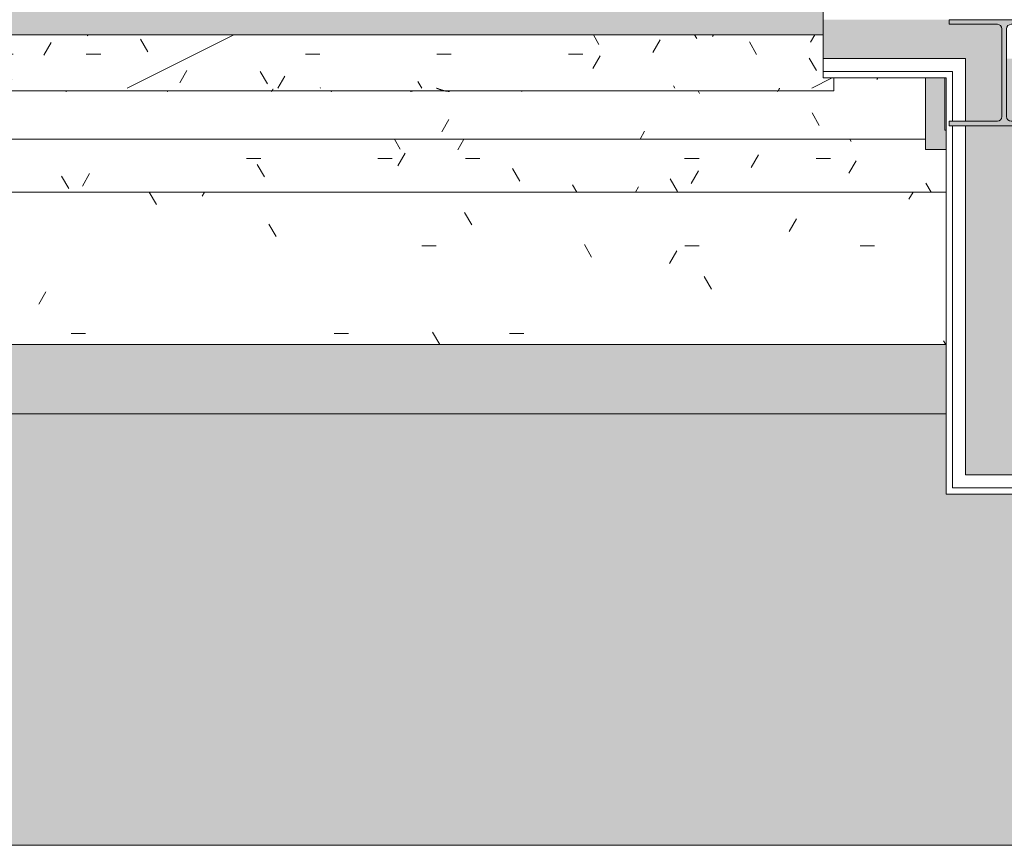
# Model space of a CAD drawing. Header units: millimetres. Extents: x -18260 to 188148, y -14086 to 2351883.
# Tile 361 of 592: x 51494 to 53777, y -10126 to -8213. Entities that reach past the tile are written whole.
import ezdxf

# ---------------------------------------------------------------- set-up
doc = ezdxf.new("R2010")
doc.units = ezdxf.units.MM
for name, color, linetype, lineweight in [('A-FLOR', 192, 'Continuous', 18), ('A-FLOR-PATT', 8, 'Continuous', 18), ('A-GLAZ', 151, 'Continuous', 9), ('A-GLAZ-SILL', 1, 'Continuous', 9), ('A-WALL', 113, 'Continuous', 18), ('A-WALL-PATT', 111, 'Continuous', 25), ('S-COLS', 52, 'Continuous', 9)]:
    doc.layers.add(name, color=color, linetype=linetype, lineweight=lineweight)
pattern_1 = [(50, (0, 0), (728.737, -63.756), [76.2, -838.2]), (355, (0, 0), (-140.97, 764.23), [60.96, -670.56]), (100.451, (60.7, -5.3), (587.77, 700.467), [64.76, -712.36]), (46.184, (0, 203.2), (1084.32, -168.17), [114.3, -1257.3]), (96.636, (90.4, 189.2), (949.61, 989.71), [97.14, -1068.54]), (351.184, (0, 203.2), (949.62, 989.7), [91.44, -1005.84]), (21, (101.6, 152.4), (606.458, -409.06), [76.2, -838.2]), (326, (101.6, 152.4), (247.21, 736.753), [60.96, -670.56]), (71.451, (152.14, 118.3), (853.67, 327.685), [64.76, -712.36]), (37.5, (0, 0), (12.355, 338.22), [33.528, -628.904, 33.528, -647.192, -673.1]), (37.5, (0, 0), (12.355, 338.22), [-1343.152, 33.528, -639.572]), (7.5, (0, 0), (267.279, 400.722), [33.528, -354.584, 33.528, -613.664, -256.54]), (7.5, (0, 0), (267.279, 400.722), [-1035.304, 33.528, -223.012]), (327.5, (-226.57, 0), (542.363, -22.915), [33.528, -220.472, 33.528, -758.952, -1051.56]), (327.5, (-226.57, 0), (542.363, -22.915), [-1046.48, 33.528, -1018.032]), (317.5, (-328.17, 0), (592.517, 101.707), [33.528, -296.672, 33.528, -492.76, -746.76]), (317.5, (-328.17, 0), (592.517, 101.707), [-856.49, 33.53, -713.23])]
pattern_2 = [(0, (0, 0), (812.8, 203.2), [33.528, -576.072, 33.528, -576.072, -3251.2]), (0, (0, 0), (812.8, 203.2), [-1219.2, 33.528, -1185.672, 33.528, -576.072, -1422.4]), (0, (0, 0), (812.8, 203.2), [-3048, 33.528, -372.872, 33.528, -982.472]), (120, (304.8, 101.6), (-582.3764, 602.3054), [33.528, -576.072, 33.528, -576.072, -3251.2]), (120, (304.8, 101.6), (-582.3764, 602.3054), [-1219.2, 33.528, -1185.672, 33.528, -576.072, -1422.4]), (120, (304.8, 101.6), (-582.3764, 602.3054), [-3048, 33.528, -372.872, 33.528, -982.472]), (240, (406.4, 508), (-230.4236, -805.5054), [33.528, -576.072, 33.528, -576.072, -3251.2]), (240, (406.4, 508), (-230.4236, -805.5054), [-1219.2, 33.528, -1185.672, 33.528, -576.072, -1422.4]), (240, (406.4, 508), (-230.4236, -805.5054), [-3048, 33.528, -372.872, 33.528, -982.472])]

# ---------------------------------------------------------------- blocks, each defined once
blk = doc.blocks.new('FP_95-PLANTA DE IMPERMEABILIZAÇÃO - 1 PAV_')
at = {"layer": 'A-GLAZ-SILL', "lineweight": 5}
for p, q in [((-802.5, 110.1), (-802.4, 110.2)), ((-802.4, 110.2), (-802.3, 110.3)), ((-802.3, 110.3), (-802.1, 110.4)), ((-802.1, 110.4), (-802, 110.5)), ((-802, 110.5), (-801.9, 110.6)), ((-801.9, 110.6), (-801.7, 110.7)), ((-801.7, 110.7), (-801.6, 110.8)), ((-801.6, 110.8), (-801.5, 110.9)), ((-801.5, 110.9), (-801.4, 110.9)), ((-801.4, 110.9), (-801.2, 111)), ((-801.2, 111), (-801.1, 111.1)), ((-801.1, 111.1), (-801, 111.1)), ((-801, 111.1), (-800.9, 111.1)), ((-800.9, 111.1), (-800.7, 111.1)), ((-800.7, 111.1), (-800.6, 111.2)), ((-548.3, 110), (-548.1, 110.1)), ((-548.1, 110.1), (-547.9, 110.1)), ((-547.9, 110.1), (-547.7, 110.2)), ((-547.7, 110.2), (-547.6, 110.3)), ((-547.6, 110.3), (-547.4, 110.4)), ((-547.4, 110.4), (-547.2, 110.4)), ((-547.2, 110.4), (-547, 110.5)), ((-547, 110.5), (-546.8, 110.6)), ((-546.8, 110.6), (-546.6, 110.6)), ((-546.6, 110.6), (-546.4, 110.7)), ((-546.4, 110.7), (-546.2, 110.8)), ((-546.2, 110.8), (-546, 110.8)), ((-546, 110.8), (-545.9, 110.9)), ((-545.9, 110.9), (-545.7, 110.9)), ((-545.7, 110.9), (-545.5, 110.9)), ((-545.5, 110.9), (-545.3, 111)), ((-545.3, 111), (-545.1, 111)), ((-545.1, 111), (-544.9, 111)), ((-544.9, 111), (-544.7, 111.1)), ((-544.7, 111.1), (-544.5, 111.1)), ((-544.5, 111.1), (-544.3, 111.1)), ((-544.3, 111.1), (-544.2, 111.1)), ((-544.2, 111.1), (-544, 111.1)), ((-544, 111.1), (-543.8, 111.2)), ((-543.8, 111.2), (-543.6, 111.2)), ((-360.8, 111.2), (-360.6, 111.1)), ((-360.6, 111.1), (-360.5, 111.1)), ((-360.5, 111.1), (-360.4, 111.1)), ((-360.4, 111.1), (-360.2, 111)), ((-360.2, 111), (-360.1, 111)), ((-360.1, 111), (-360, 110.9)), ((-360, 110.9), (-359.9, 110.9)), ((-359.9, 110.9), (-359.7, 110.8)), ((-359.7, 110.8), (-359.6, 110.7)), ((-359.6, 110.7), (-359.5, 110.6)), ((-359.5, 110.6), (-359.3, 110.5)), ((-359.3, 110.5), (-359.2, 110.4)), ((-359.2, 110.4), (-359.1, 110.3)), ((-359.1, 110.3), (-358.9, 110.1)), ((-358.9, 110.1), (-358.8, 110)), ((18.7, 110), (18.8, 110.2)), ((18.8, 110.2), (18.9, 110.3)), ((18.9, 110.3), (19.1, 110.4)), ((19.1, 110.4), (19.2, 110.5)), ((19.2, 110.5), (19.3, 110.6)), ((19.3, 110.6), (19.5, 110.7)), ((19.5, 110.7), (19.6, 110.8)), ((19.6, 110.8), (19.7, 110.9)), ((19.7, 110.9), (19.8, 110.9)), ((19.8, 110.9), (20, 111)), ((20, 111), (20.1, 111.1)), ((20.1, 111.1), (20.2, 111.1)), ((20.2, 111.1), (20.4, 111.1)), ((20.4, 111.1), (20.5, 111.1)), ((20.5, 111.1), (20.6, 111.2)), ((253.3, 110), (253.4, 110.1)), ((253.4, 110.1), (253.6, 110.3)), ((253.6, 110.3), (253.7, 110.4)), ((253.7, 110.4), (253.8, 110.5)), ((253.8, 110.5), (253.9, 110.6)), ((253.9, 110.6), (254.1, 110.7)), ((254.1, 110.7), (254.2, 110.8)), ((254.2, 110.8), (254.3, 110.9)), ((254.3, 110.9), (254.5, 110.9)), ((254.5, 110.9), (254.6, 111)), ((254.6, 111), (254.7, 111)), ((254.7, 111), (254.9, 111.1)), ((254.9, 111.1), (255, 111.1)), ((255, 111.1), (255.1, 111.1)), ((255.1, 111.1), (255.3, 111.2))]:
    blk.add_line(p, q, dxfattribs=at)
blk = doc.blocks.new('CC_PEITORIL - PEITORIL-3884523-PLANTA DE IMPERMEABILIZAÇÃO - 1 PAV_')
at = {"layer": 'A-GLAZ', "color": 90, "lineweight": 5}
blk.add_blockref('FP_95-PLANTA DE IMPERMEABILIZAÇÃO - 1 PAV_', (0, 0), dxfattribs=at)
blk = doc.blocks.new('_ARQPWR_Pilar perfil I - _TP01-4283042-PLANTA DE IMPERMEABILIZAÇÃO - 1 PAV_')
at = {"layer": 'S-COLS', "lineweight": 5}
blk.add_hatch(color=256, dxfattribs=at).paths.add_polyline_path([(110, -123), (128, -123), (128, -112.3), (16, -112.3), (8.5, -109.2), (5.3, -101.6), (5.3, 101.6), (8.5, 109.2), (16, 112.3), (128, 112.3), (128, 123), (-128, 122.1), (-128, 112.3), (-16.1, 112.3), (-8.5, 109.2), (-5.4, 101.6), (-5.9, -102.9), (-10, -109.8), (-16.1, -112.3), (-128, -112.4), (-128, -123), (107.5, -123)])
at = {"layer": 'S-COLS', "color": 90, "lineweight": 5}
for p, q in [((128, 123), (-128, 123)), ((-128, 123), (-128, 112.3)), ((128, 112.3), (128, 123)), ((-128, 112.3), (-16.1, 112.3)), ((-5.4, 101.6), (-5.4, -101.6)), ((5.3, -101.6), (5.3, 101.6)), ((16, 112.3), (128, 112.3)), ((-16.1, -112.3), (-128, -112.3)), ((-128, -112.3), (-128, -123)), ((128, -112.3), (16, -112.3)), ((128, -123), (128, -112.3)), ((-128, -123), (128, -123))]:
    blk.add_line(p, q, dxfattribs=at)
for centre, start, end in [((-16.1, 101.6), 0, 90), ((16, 101.6), 90, 180), ((-16.1, -101.6), 270, 0), ((16, -101.6), 180, 270)]:
    blk.add_arc(centre, 10.7, start, end, dxfattribs=at)
blk = doc.blocks.new('FX-PNC-PILAR-TP3 - FX-PNC-PILAR-TP01-4319920-PLANTA DE IMPERMEABILIZAÇÃO - 1 PAV_')
at = {"layer": 'A-WALL', "color": 250, "lineweight": 5}
for p, q in [((1851.4, -8347.8), (1848.4, -8347.8)), ((1851.4, -8468.8), (1851.4, -8347.8))]:
    blk.add_line(p, q, dxfattribs=at)
at = {"layer": 'A-WALL', "color": 130, "lineweight": 9}
for p, q in [((1848.4, -8347.8), (1848.4, -8468.8)), ((1848.4, -8468.8), (1851.4, -8468.8))]:
    blk.add_line(p, q, dxfattribs=at)
blk = doc.blocks.new('CC_JANELA MAXIM-AR_4 FOLHAS VIDRO - 3_00 x 0_60-4044588-PLANTA DE IMPERMEABILIZAÇÃO - 1 PAV_')
at = {"layer": 'A-GLAZ', "lineweight": 5}
blk.add_hatch(color=251, dxfattribs=at).paths.add_polyline_path([(-651.1, -20), (-1500, -20), (-1500, -80), (1500, -80), (1500, -20), (-375, -20)])
at = {"layer": 'A-GLAZ', "color": 90, "lineweight": 5}
for p, q in [((-1500, -80), (-1500, -20)), ((-1500, -20), (1500, -20))]:
    blk.add_line(p, q, dxfattribs=at)
blk = doc.blocks.new('FP_237-PLANTA DE IMPERMEABILIZAÇÃO - 1 PAV_')
at = {"layer": 'A-GLAZ-SILL', "color": 90, "lineweight": 5}
blk.add_line((1525, 110), (-1525, 110), dxfattribs=at)
at = {"layer": 'A-GLAZ-SILL', "lineweight": 5}
for p, q in [((-1399.1, 103.5), (-1399, 103.8)), ((-1399, 103.8), (-1398.9, 104)), ((-1398.9, 104), (-1398.7, 104.3)), ((-1398.7, 104.3), (-1398.6, 104.6)), ((-1398.6, 104.6), (-1398.5, 104.8)), ((-1398.5, 104.8), (-1398.4, 105.1)), ((-1398.4, 105.1), (-1398.2, 105.3)), ((-1398.2, 105.3), (-1398.1, 105.6)), ((-1398.1, 105.6), (-1398, 105.9)), ((-1398, 105.9), (-1397.8, 106.1)), ((-1397.8, 106.1), (-1397.7, 106.4)), ((-1397.7, 106.4), (-1397.6, 106.6)), ((-1397.6, 106.6), (-1397.4, 106.9)), ((-1397.4, 106.9), (-1397.3, 107.1)), ((-1397.3, 107.1), (-1397.2, 107.3)), ((-1397.2, 107.3), (-1397, 107.6)), ((-1397, 107.6), (-1396.9, 107.8)), ((-1396.9, 107.8), (-1396.8, 108)), ((-1396.8, 108), (-1396.6, 108.2)), ((-1396.6, 108.2), (-1396.5, 108.4)), ((-1396.5, 108.4), (-1396.4, 108.6)), ((-1396.4, 108.6), (-1396.3, 108.8)), ((-1396.3, 108.8), (-1396.1, 109)), ((-1396.1, 109), (-1396, 109.2)), ((-1396, 109.2), (-1395.9, 109.4)), ((-1395.9, 109.4), (-1395.7, 109.5)), ((-1395.7, 109.5), (-1395.6, 109.7)), ((-1395.6, 109.7), (-1395.5, 109.9)), ((-1395.5, 109.9), (-1395.3, 110)), ((-1395.3, 110), (-1395.2, 110.1)), ((-1395.2, 110.1), (-1395.1, 110.3)), ((-1395.1, 110.3), (-1394.9, 110.4)), ((-1394.9, 110.4), (-1394.8, 110.5)), ((-1394.8, 110.5), (-1394.7, 110.6)), ((-1394.7, 110.6), (-1394.6, 110.7)), ((-1394.6, 110.7), (-1394.4, 110.8)), ((-1394.4, 110.8), (-1394.3, 110.9)), ((-1394.3, 110.9), (-1394.2, 110.9)), ((-1394.2, 110.9), (-1394, 111)), ((-1394, 111), (-1393.9, 111)), ((-1393.9, 111), (-1393.8, 111.1)), ((-1393.8, 111.1), (-1393.6, 111.1)), ((-1393.6, 111.1), (-1393.5, 111.1)), ((-1393.5, 111.1), (-1393.4, 111.2)), ((-633.7, 111.2), (-633.4, 111.2)), ((-633.4, 111.2), (-633, 111.2)), ((-633, 111.2), (-632.6, 111.1)), ((-632.6, 111.1), (-632.3, 111.1)), ((-632.3, 111.1), (-631.9, 111.1)), ((-631.9, 111.1), (-631.6, 111.1)), ((-631.6, 111.1), (-631.2, 111.1)), ((-631.2, 111.1), (-630.9, 111.1)), ((-630.9, 111.1), (-630.5, 111)), ((-630.5, 111), (-630.1, 111)), ((-630.1, 111), (-629.8, 111)), ((-629.8, 111), (-629.4, 110.9)), ((-629.4, 110.9), (-629.1, 110.9)), ((-629.1, 110.9), (-628.7, 110.9)), ((-628.7, 110.9), (-628.4, 110.8)), ((-628.4, 110.8), (-628, 110.8)), ((-628, 110.8), (-627.7, 110.8)), ((-627.7, 110.8), (-627.3, 110.7)), ((-627.3, 110.7), (-626.9, 110.7)), ((-626.9, 110.7), (-626.6, 110.6)), ((-626.6, 110.6), (-626.2, 110.6)), ((-626.2, 110.6), (-625.9, 110.5)), ((-625.9, 110.5), (-625.5, 110.4)), ((-625.5, 110.4), (-625.2, 110.4)), ((-625.2, 110.4), (-624.8, 110.3)), ((-624.8, 110.3), (-624.4, 110.2)), ((-624.4, 110.2), (-624.1, 110.2)), ((-624.1, 110.2), (-623.7, 110.1)), ((-623.7, 110.1), (-623.4, 110)), ((-623.4, 110), (-623, 110)), ((-623, 110), (-622.7, 109.9)), ((-622.7, 109.9), (-622.3, 109.8)), ((-622.3, 109.8), (-621.9, 109.7)), ((-621.9, 109.7), (-621.6, 109.6)), ((-621.6, 109.6), (-621.2, 109.6)), ((-621.2, 109.6), (-620.9, 109.5)), ((-620.9, 109.5), (-620.5, 109.4)), ((-620.5, 109.4), (-620.2, 109.3)), ((-620.2, 109.3), (-619.8, 109.2)), ((-619.8, 109.2), (-619.5, 109.1)), ((-619.5, 109.1), (-619.1, 109)), ((-619.1, 109), (-618.7, 108.9)), ((-618.7, 108.9), (-618.4, 108.8)), ((-618.4, 108.8), (-618, 108.7)), ((-618, 108.7), (-617.7, 108.6)), ((-617.7, 108.6), (-617.3, 108.5)), ((-617.3, 108.5), (-617, 108.4)), ((-617, 108.4), (-616.6, 108.3)), ((-616.6, 108.3), (-616.2, 108.2)), ((-616.2, 108.2), (-615.9, 108.1)), ((-615.9, 108.1), (-615.5, 108)), ((-615.5, 108), (-615.2, 107.8)), ((-615.2, 107.8), (-614.8, 107.7)), ((-614.8, 107.7), (-614.5, 107.6)), ((-614.5, 107.6), (-614.1, 107.5)), ((-614.1, 107.5), (-613.7, 107.4)), ((-613.7, 107.4), (-613.4, 107.2)), ((-613.4, 107.2), (-613, 107.1)), ((-613, 107.1), (-612.7, 107)), ((-612.7, 107), (-612.3, 106.9)), ((-612.3, 106.9), (-612, 106.7)), ((-612, 106.7), (-611.6, 106.6)), ((-611.6, 106.6), (-611.2, 106.5)), ((-611.2, 106.5), (-610.9, 106.4)), ((-610.9, 106.4), (-610.5, 106.2)), ((-610.5, 106.2), (-610.2, 106.1)), ((-610.2, 106.1), (-609.8, 106)), ((-609.8, 106), (-609.5, 105.8)), ((-609.5, 105.8), (-609.1, 105.7)), ((-609.1, 105.7), (-608.8, 105.6)), ((-608.8, 105.6), (-608.4, 105.4)), ((-608.4, 105.4), (-608, 105.3)), ((-608, 105.3), (-607.7, 105.2)), ((-607.7, 105.2), (-607.3, 105)), ((-607.3, 105), (-607, 104.9)), ((-607, 104.9), (-606.6, 104.7)), ((-606.6, 104.7), (-606.3, 104.6)), ((-606.3, 104.6), (-605.9, 104.5)), ((-605.9, 104.5), (-605.5, 104.3)), ((-605.5, 104.3), (-605.2, 104.2)), ((-605.2, 104.2), (-604.8, 104.1)), ((-604.8, 104.1), (-604.5, 103.9)), ((-604.5, 103.9), (-604.1, 103.8)), ((-604.1, 103.8), (-603.8, 103.6)), ((-603.8, 103.6), (-603.4, 103.5)), ((-224.8, 105.8), (-224.7, 106.1)), ((-224.7, 106.1), (-224.5, 106.3)), ((-224.5, 106.3), (-224.4, 106.6)), ((-224.4, 106.6), (-224.3, 106.8)), ((-224.3, 106.8), (-224.2, 107)), ((-224.2, 107), (-224, 107.3)), ((-224, 107.3), (-223.9, 107.5)), ((-223.9, 107.5), (-223.8, 107.7)), ((-223.8, 107.7), (-223.7, 107.9)), ((-223.7, 107.9), (-223.5, 108.1)), ((-223.5, 108.1), (-223.4, 108.3)), ((-223.4, 108.3), (-223.3, 108.5)), ((-223.3, 108.5), (-223.1, 108.7)), ((-223.1, 108.7), (-223, 108.9)), ((-223, 108.9), (-222.9, 109.1)), ((-222.9, 109.1), (-222.8, 109.3)), ((-222.8, 109.3), (-222.6, 109.4)), ((-222.6, 109.4), (-222.5, 109.6)), ((-222.5, 109.6), (-222.4, 109.8)), ((-222.4, 109.8), (-222.2, 109.9)), ((-222.2, 109.9), (-222.1, 110.1)), ((-222.1, 110.1), (-222, 110.2)), ((-222, 110.2), (-221.9, 110.3)), ((-221.9, 110.3), (-221.7, 110.4)), ((-221.7, 110.4), (-221.6, 110.5)), ((-221.6, 110.5), (-221.5, 110.6)), ((-221.5, 110.6), (-221.3, 110.7)), ((-221.3, 110.7), (-221.2, 110.8)), ((-221.2, 110.8), (-221.1, 110.9)), ((-221.1, 110.9), (-221, 110.9)), ((-221, 110.9), (-220.8, 111)), ((-220.8, 111), (-220.7, 111.1)), ((-220.7, 111.1), (-220.6, 111.1)), ((-220.6, 111.1), (-220.4, 111.1)), ((-220.4, 111.1), (-220.3, 111.1)), ((-220.3, 111.1), (-220.2, 111.2))]:
    blk.add_line(p, q, dxfattribs=at)
blk = doc.blocks.new('CC_PEITORIL - PEITORIL-V236-PLANTA DE IMPERMEABILIZAÇÃO - 1 PAV_')
at = {"layer": 'A-GLAZ-SILL', "lineweight": 5}
h = blk.add_hatch(dxfattribs=at)
h.set_pattern_fill('FP_250', color=256, style=0, pattern_type=2)
h.set_pattern_definition([(180, (66.39, -8267.83), (-406.4, -101.6), [33.528, -271.272, 33.528, -271.272, -1625.6]), (180, (66.39, -8267.83), (-406.4, -101.6), [-609.6, 33.528, -576.072, 33.528, -271.272, -711.2]), (180, (66.39, -8267.83), (-406.4, -101.6), [-1524, 33.528, -169.672, 33.528, -474.472]), (300, (-86.02, -8318.63), (291.1882, -301.1527), [33.528, -271.272, 33.528, -271.272, -1625.6]), (300, (-86.02, -8318.63), (291.1882, -301.1527), [-609.6, 33.528, -576.072, 33.528, -271.272, -711.2]), (300, (-86.02, -8318.63), (291.1882, -301.1527), [-1524, 33.528, -169.672, 33.528, -474.472]), (60, (-136.81, -8521.83), (115.2118, 402.7527), [33.528, -271.272, 33.528, -271.272, -1625.6]), (60, (-136.81, -8521.83), (115.2118, 402.7527), [-609.6, 33.528, -576.072, 33.528, -271.272, -711.2]), (60, (-136.81, -8521.83), (115.2118, 402.7527), [-1524, 33.528, -169.672, 33.528, -474.472])])
h.paths.add_polyline_path([(1525, 103.5), (-1525, 103.5), (-1525, 80), (-1500, 80), (-1500, -20), (1500, -20), (1500, 80), (1525, 80), (1525, 81.5)])
h = blk.add_hatch(dxfattribs=at)
h.set_pattern_fill('FP_25', color=256, style=0, pattern_type=2)
h.set_pattern_definition([(36.87, (-568.6, -9855.33), (-4762.494, -3175.009), [793.75, -7143.75]), (26.565, (-1521.1, -9379.1), (1587.5, 1587.5), [1774.88, -1774.88]), (18.435, (-1521.1, -8585.33), (3174.997, 1587.503), [1004.02, -4016.1])])
h.paths.add_polyline_path([(1525, 103.5), (-1525, 103.5), (-1525, 80), (-1500, 80), (-1500, -20), (1500, -20), (1500, 80), (1525, 80), (1525, 81.5)])
at = {"layer": 'A-GLAZ-SILL', "color": 90, "lineweight": 5}
for p, q in [((-1525, 103.5), (-1525, 110)), ((-1525, 103.5), (-1525, 80)), ((-1525, 80), (-1500, 80)), ((-1500, 80), (-1500, -20))]:
    blk.add_line(p, q, dxfattribs=at)
at = {"layer": 'A-GLAZ', "color": 90, "lineweight": 5}
blk.add_blockref('FP_237-PLANTA DE IMPERMEABILIZAÇÃO - 1 PAV_', (0, 0), dxfattribs=at)
blk = doc.blocks.new('Paredes 1 - Paredes 1-4516486-PLANTA DE IMPERMEABILIZAÇÃO - 1 PAV_')
at = {"layer": 'A-WALL-PATT', "lineweight": 5}
h = blk.add_hatch(dxfattribs=at)
h.set_pattern_fill('FP_251', color=71, style=0, pattern_type=2)
h.set_pattern_definition([(0, (2e-05, -3e-05), (406.4, 101.6), [33.528, -271.272, 33.528, -271.272, -1625.6]), (0, (2e-05, -3e-05), (406.4, 101.6), [-609.6, 33.528, -576.072, 33.528, -271.272, -711.2]), (0, (2e-05, -3e-05), (406.4, 101.6), [-1524, 33.528, -169.672, 33.528, -474.472]), (120, (152.4, 50.8), (-291.1882, 301.1527), [33.528, -271.272, 33.528, -271.272, -1625.6]), (120, (152.4, 50.8), (-291.1882, 301.1527), [-609.6, 33.528, -576.072, 33.528, -271.272, -711.2]), (120, (152.4, 50.8), (-291.1882, 301.1527), [-1524, 33.528, -169.672, 33.528, -474.472]), (240, (203.2, 254), (-115.2118, -402.7527), [33.528, -271.272, 33.528, -271.272, -1625.6]), (240, (203.2, 254), (-115.2118, -402.7527), [-609.6, 33.528, -576.072, 33.528, -271.272, -711.2]), (240, (203.2, 254), (-115.2118, -402.7527), [-1524, 33.528, -169.672, 33.528, -474.472])])
h.paths.add_polyline_path([(-1577.9, -8612.3), (1851.4, -8612.3), (1851.4, -8513.8), (1803.4, -8513.8), (1803.4, -8489.8), (-4095.6, -8489.8), (-4095.6, -8513.8), (-4143.6, -8513.8), (-4143.6, -8612.3), (-1641.2, -8612.3)])
at = {"layer": 'A-WALL', "color": 250, "lineweight": 5}
for p, q in [((-4095.6, -8489.8), (1803.4, -8489.8)), ((-4143.6, -8612.3), (1851.4, -8612.3))]:
    blk.add_line(p, q, dxfattribs=at)
blk = doc.blocks.new('BE-PMSa-MOD-ARQ-CONEXAODOFUTURO-EX-000-R_rvt-2-PLANTA DE IMPERMEABILIZAÇÃO - 1 PAV_')
at = {"layer": 'A-FLOR-PATT', "lineweight": 5}
h = blk.add_hatch(dxfattribs=at)
h.set_pattern_fill('FP_2', color=55, style=0, pattern_type=2)
h.set_pattern_definition(pattern_2)
h.paths.add_polyline_path([(-5768.9, -10125.8), (14705.4, -10125.8), (14705.4, -9779.9), (14699.4, -9779.9), (14699.4, -9763.2), (14681.7, -9763.8), (14671, -9768.5), (14665.9, -9780.7), (14665.9, -9856.3), (14670.7, -9865.1), (14677.5, -9868.5), (14678.4, -9869.2), (14678.4, -9881), (14674.1, -9882.1), (14663.1, -9878), (14654.5, -9869.2), (14652, -9860), (14651.9, -9855.7), (14650.9, -9855.7), (14651.9, -9780.7), (14653.7, -9770.1), (14656.9, -9762.9), (14667.1, -9752.6), (14683.4, -9748.2), (14699.4, -9748.2), (14699.4, -9731.6), (14705.4, -9731.6), (14705.4, -9705.7), (14755.4, -9705.7), (14755.4, -9754.7), (14795.4, -9754.7), (14796, -9756.7), (14812.4, -9756.7), (14811.4, -9815.7), (14810.3, -9815.7), (14811.5, -9818.2), (14811.4, -9819.3), (14811.4, -9820.9), (14827.4, -9827.2), (14827.4, -10125.8), (21231.4, -10125.8), (21231.4, 5919.2), (12003.9, 5918.5), (12003.9, 5447.2), (12268.9, 5447.2), (12268.9, 4674.2), (15653.9, 4674.2), (15653.9, 5447.2), (15923.9, 5447.2), (15923.9, 4674.2), (19999.4, 4674.2), (19999.4, 5447.2), (20269.4, 5447.2), (20269.4, 4280.7), (20299.4, 4280.7), (20298.5, 1530.7), (20269.4, 1530.7), (20269.4, 1143.6), (20299.4, 1143.6), (20298.5, -1606.4), (20269.4, -1606.4), (20269.4, -2040.2), (20299.4, -2040.2), (20298.5, -4790.2), (20269.4, -4790.2), (20269.4, -5273.9), (20299.4, -5273.9), (20298.5, -8023.9), (20269.4, -8023.9), (20269.4, -9308.8), (19999.4, -9308.8), (19999.4, -8513.8), (19913.4, -8513.8), (19913.4, -8347.8), (19635.4, -8347.8), (19635.4, -8377.8), (16285.4, -8377), (16285.4, -8347.8), (15971.9, -8347.8), (15971.9, -8513.8), (15921.4, -8513.8), (15921.4, -9312.6), (15651.4, -9312.6), (15651.4, -8513.8), (15603.4, -8513.8), (15603.4, -8377.8), (12316.9, -8377.8), (12316.9, -8513.8), (12293.9, -8513.8), (12293.9, -9312.6), (11998.9, -9312.6), (11998.9, -8513.8), (11950.9, -8513.8), (11950.9, -8347.8), (11867.6, -8347.8), (11867.6, -8377.8), (8517.6, -8377), (8517.6, -8347.8), (8434.4, -8347.8), (8434.4, -8513.8), (8386.4, -8513.8), (8386.4, -9312.6), (8116.4, -9312.6), (8116.4, -9125.8), (2121.4, -9125.8), (2121.4, -9312.6), (1851.4, -9312.6), (1851.4, -9125.8), (-4143.6, -9125.8), (-4143.6, -9312.6), (-4413.6, -9312.6), (-4413.6, -8513.8), (-4461.6, -8513.8), (-4461.6, -8347.8), (-4547.4, -8347.8), (-4547.4, -8377.8), (-7897.4, -8377), (-7897.4, -8347.8), (-7983.1, -8347.8), (-7983.1, -8513.8), (-8031.1, -8513.8), (-8031.1, -9308.8), (-8301.1, -9308.8), (-8301.1, -8513.8), (-8349.1, -8513.8), (-8349.1, -8347.8), (-8354.9, -8347.8), (-8354.9, -8377.8), (-11704.9, -8377), (-11705.7, -8347.8), (-11710.6, -8347.8), (-11710.6, -8513.8), (-11758.6, -8513.8), (-11758.6, -9308.8), (-12028.6, -9308.8), (-12028.6, -8513.8), (-12076.6, -8513.8), (-12076.6, -8347.8), (-12498.6, -8347.8), (-12498.6, -8377.8), (-15848.6, -8377), (-15848.6, -8347.8), (-16270.6, -8347.8), (-16270.6, -8513.8), (-16356.6, -8513.8), (-16356.6, -9308.8), (-16626.6, -9308.8), (-16626.6, -7987.1), (-16656.6, -7987.1), (-16655.7, -5237.1), (-16626.6, -5237.1), (-16626.6, -4803.3), (-16656.6, -4803.3), (-16655.7, -2053.3), (-16626.6, -2053.3), (-16626.6, -1620.8), (-16656.6, -1620.8), (-16655.7, 1129.2), (-16626.6, 1129.2), (-16626.6, 1534.2), (-16656.6, 1534.2), (-16655.8, 4291.7), (-16626.6, 4291.7), (-16626.6, 5479.2), (-16356.6, 5479.2), (-16356.6, 4674.2), (-12028.6, 4674.2), (-12028.6, 5447.2), (-11733.6, 5446.9), (-11733.6, 4674.2), (-8301.1, 4674.2), (-8301.1, 5447.2), (-8031.1, 5447.2), (-8031.1, 5919.2), (-17588.6, 5919.2), (-17588.6, -10125.8), (-10486.3, -10125.8)])
h.paths.add_polyline_path([(14665.7, -9780.7), (14665.6, -9779.8), (14665.6, -9780.7)])
h.paths.add_polyline_path([(15648.4, -8468.8), (15650.9, -8468.8), (15650.9, -8347.8), (15648.4, -8347.8), (15648.4, -8349.4)])
h = blk.add_hatch(dxfattribs=at)
h.set_pattern_fill('FP_2', color=71, style=0, pattern_type=2)
h.set_pattern_definition(pattern_2)
h.paths.add_polyline_path([(-4143.6, -8965.8), (1851.4, -8965.8), (1851.4, -8612.3), (-4143.6, -8612.3), (-4143.6, -8731.9)])
h.paths.add_polyline_path([(7203.9, -8965.8), (8116.4, -8965.8), (8116.4, -8526.1), (2121.4, -8526.1), (2121.4, -8965.8), (6331.2, -8965.8)])
h.paths.add_polyline_path([(1591.4, -8489.8), (1803.4, -8489.8), (1803.4, -8347.8), (1591.4, -8347.8), (1591.4, -8377.8), (-1458.6, -8377), (-1458.6, -8347.8), (-1891.1, -8347.8), (-1891.1, -8377.8), (-4041.1, -8377), (-4041.1, -8347.8), (-4095.6, -8347.8), (-4095.6, -8489.8), (1566.4, -8489.8)])
at = {"layer": 'A-WALL', "lineweight": 5}
for points in [[(1803.4, -8468.8), (1848.4, -8468.8), (1848.4, -8347.8), (1803.4, -8347.8), (1803.4, -8448.1)], [(1845.8, -8513.8), (1851.4, -8513.8), (1851.4, -8468.8), (1803.4, -8468.8), (1803.4, -8513.8)], [(-3410.2, -9125.8), (1851.4, -9125.8), (1851.4, -8965.8), (-4143.6, -8965.8), (-4143.6, -9125.8)]]:
    blk.add_hatch(color=254, dxfattribs=at).paths.add_polyline_path(points)
at = {"layer": 'A-WALL-PATT', "lineweight": 5}
h = blk.add_hatch(color=57, dxfattribs=at)
h.paths.add_polyline_path([(1956.4, -8302.8), (1981, -8302.8), (1981, -8234.2), (1977.9, -8226.7), (1970.3, -8223.5), (1858.4, -8223.5), (1858.4, -8212.8), (1566.4, -8212.8), (1566.4, -8302.8), (1910.4, -8302.8)])
h.paths.add_polyline_path([(-1433.6, -8302.8), (-1433.6, -8212.8), (-1601.1, -8212.8), (-1601.1, -8302.8), (-1571.1, -8302.8)])
h = blk.add_hatch(color=57, dxfattribs=at)
h.paths.add_polyline_path([(1896.4, -9267.6), (2076.4, -9267.6), (2076.4, -8458.8), (1896.4, -8458.8), (1896.4, -9125.8)])
h.paths.add_polyline_path([(2076.4, -8448.1), (2076.4, -8302.8), (1991.7, -8302.8), (1992.4, -8439), (1994.9, -8445), (2002.4, -8448.1)])
h.paths.add_polyline_path([(1916, -8448.1), (1970.3, -8448.1), (1977.9, -8445), (1981, -8437.4), (1981, -8302.8), (1896.4, -8302.8), (1896.8, -8448.1)])
h = blk.add_hatch(dxfattribs=at)
h.set_pattern_fill('FP_9', color=55, style=0, pattern_type=2)
h.set_pattern_definition(pattern_1)
h.paths.add_polyline_path([(1866.4, -8347.8), (1866.4, -8332.8), (1566.4, -8332.8), (1566.4, -8347.8), (1851.4, -8347.8)])
h.paths.add_polyline_path([(-1601.1, -8347.8), (-1433.6, -8347.8), (-1433.6, -8332.8), (-1601.1, -8332.8)])
h = blk.add_hatch(dxfattribs=at)
h.set_pattern_fill('FP_9', color=55, style=0, pattern_type=2)
h.set_pattern_definition(pattern_1)
h.paths.add_polyline_path([(1896.4, -9312.6), (2121.4, -9312.6), (2121.4, -8347.8), (2106.4, -8347.9), (2106.4, -8448.1), (2114.4, -8448.1), (2114.4, -8458.8), (2106.4, -8458.8), (2106.4, -9297.6), (1866.4, -9297.6), (1866.4, -9312.6)])
at = {"layer": 'A-FLOR', "color": 250, "lineweight": 5}
blk.add_line((-17588.6, -10125.8), (14705.4, -10125.8), dxfattribs=at)
at = {"layer": 'A-WALL', "color": 90, "lineweight": 5}
for p, q in [((1896.4, -8302.8), (1566.4, -8302.8)), ((1896.4, -8332.8), (1896.4, -8302.8)), ((1866.4, -8332.8), (1566.4, -8332.8)), ((1851.4, -8347.8), (1851.4, -8468.8)), ((1866.4, -8347.8), (1866.4, -8332.8)), ((1866.4, -8448.1), (1866.4, -8347.8)), ((1896.4, -8347.8), (1896.4, -8332.8)), ((1896.4, -8448.1), (1896.4, -8347.8)), ((1866.4, -9297.6), (1866.4, -8458.8)), ((1896.4, -9267.6), (1896.4, -8458.8)), ((2076.4, -9267.6), (1896.4, -9267.6)), ((1896.4, -9297.6), (1866.4, -9297.6)), ((1896.4, -9297.6), (2076.4, -9297.6))]:
    blk.add_line(p, q, dxfattribs=at)
at = {"layer": 'A-WALL', "color": 130, "lineweight": 9}
for p, q in [((1591.4, -8347.8), (1848.4, -8347.8)), ((1851.4, -8468.8), (1851.4, -9312.6)), ((1851.4, -9312.6), (1866.4, -9312.6)), ((1866.4, -9312.6), (2106.4, -9312.6))]:
    blk.add_line(p, q, dxfattribs=at)
at = {"layer": 'A-WALL', "color": 250, "lineweight": 5}
for p, q in [((1803.4, -8468.8), (1803.4, -8347.8)), ((1848.4, -8347.8), (1851.4, -8347.8)), ((1803.4, -8468.8), (1803.4, -8513.8)), ((1851.4, -8513.8), (1803.4, -8513.8)), ((-4143.6, -8965.8), (1851.4, -8965.8)), ((1851.4, -9125.8), (-4143.6, -9125.8))]:
    blk.add_line(p, q, dxfattribs=at)
at = {"layer": 'A-GLAZ', "color": 250, "lineweight": 5, "rotation": 180}
for name in ['CC_JANELA MAXIM-AR_4 FOLHAS VIDRO - 3_00 x 0_60-4044588-PLANTA DE IMPERMEABILIZAÇÃO - 1 PAV_', 'CC_PEITORIL - PEITORIL-V236-PLANTA DE IMPERMEABILIZAÇÃO - 1 PAV_', 'CC_PEITORIL - PEITORIL-3884523-PLANTA DE IMPERMEABILIZAÇÃO - 1 PAV_']:
    blk.add_blockref(name, (66.4, -8267.8), dxfattribs=at)
at = {"layer": 'A-WALL', "color": 250, "lineweight": 5}
for name in ['FX-PNC-PILAR-TP3 - FX-PNC-PILAR-TP01-4319920-PLANTA DE IMPERMEABILIZAÇÃO - 1 PAV_', 'Paredes 1 - Paredes 1-4516486-PLANTA DE IMPERMEABILIZAÇÃO - 1 PAV_']:
    blk.add_blockref(name, (0, 0), dxfattribs=at)
at = {"layer": 'S-COLS', "color": 250, "lineweight": 5}
blk.add_blockref('_ARQPWR_Pilar perfil I - _TP01-4283042-PLANTA DE IMPERMEABILIZAÇÃO - 1 PAV_', (1986.4, -8335.8), dxfattribs=at)

msp = doc.modelspace()

# ---------------------------------------------------------------- block references
at = {"color": 50, "lineweight": 5}
msp.add_blockref('BE-PMSa-MOD-ARQ-CONEXAODOFUTURO-EX-000-R_rvt-2-PLANTA DE IMPERMEABILIZAÇÃO - 1 PAV_', (51790.143, 0), dxfattribs=at)

doc.saveas('drawing.dxf')
